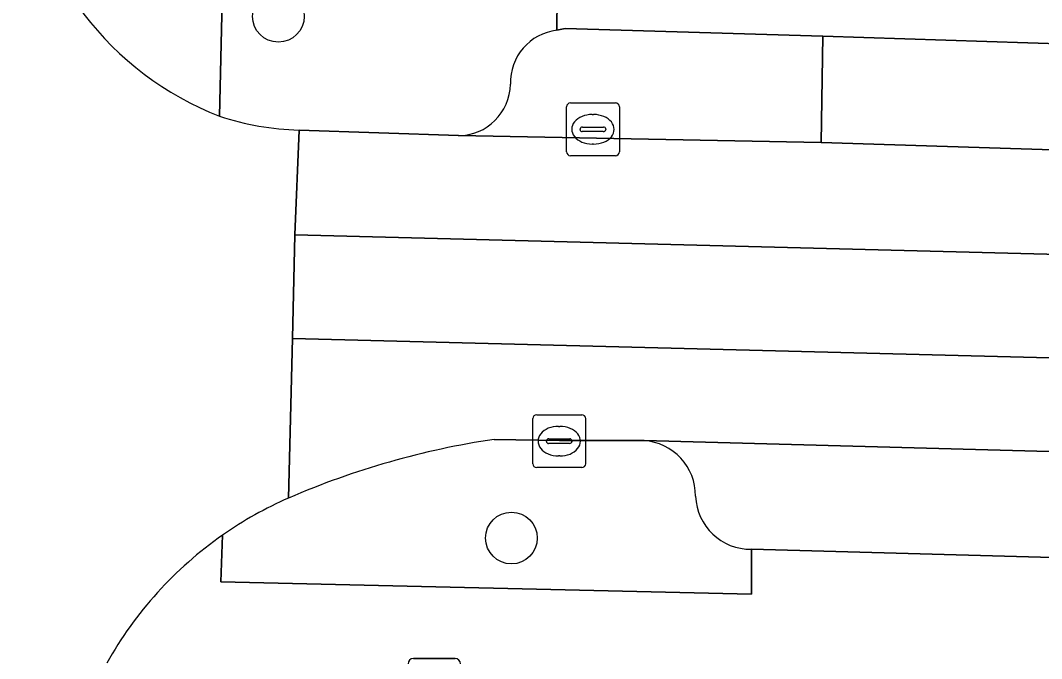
# Model space of a CAD drawing. Extents: x 162082 to 163401, y 388089 to 388636.
# Drawn here: x 162613.28 to 162632.59, y 388456.25 to 388468.33 of the extents above; entities that cross this region are included whole.
import ezdxf

# ---------------------------------------------------------------- set-up
doc = ezdxf.new("R2010")
doc.units = 0
for name, color, linetype in [('IMGEO_Boom', 7, 'Continuous'), ('IMGEO_Groenvoorziening', 7, 'Continuous'), ('IMGEO_Kolk', 7, 'Continuous'), ('IMGEO_Parkeervlak_open', 7, 'Continuous'), ('IMGEO_Rijbaan_lokaal_gesloten', 7, 'Continuous'), ('IMGEO_Rijbaan_lokaal_open', 7, 'Continuous'), ('IMGEO_Verklikker', 7, 'Continuous'), ('IMGEO_Voetpad_open', 7, 'Continuous')]:
    doc.layers.add(name, color=color, linetype=linetype)

msp = doc.modelspace()

# ---------------------------------------------------------------- linework, layer by layer
at = {"layer": 'IMGEO_Boom'}
for centre in [(162618.153, 388468.404), (162622.561, 388458.534)]:
    msp.add_circle(centre, 0.489, dxfattribs=at)
at = {"layer": 'IMGEO_Groenvoorziening'}
for points in [[(162623.422, 388468.141), (162623.434, 388469.405), (162617.108, 388469.532), (162617.043, 388466.513)], [(162618.544, 388466.251), (162621.559, 388466.147)], [(162625.068, 388460.379), (162623.469, 388460.379), (162622.231, 388460.4)], [(162617.1, 388458.59), (162617.068, 388457.704), (162627.099, 388457.475), (162627.101, 388458.323)]]:
    msp.add_lwpolyline(points, dxfattribs=at)
for centre, radius, start, end in [((162623.536, 388467.152), 0.995, 96.5631, 181.8564), ((162621.552, 388467.136), 0.99, 270.4273, 359.0451), ((162618.708, 388471.62), 5.371, 251.9445, 268.253), ((162624.501, 388445.099), 15.468, 98.439, 113.4401), ((162624.99, 388459.33), 1.052, 359.6653, 85.7625), ((162621.236, 388452.688), 7.207, 113.6238, 125.022), ((162627.083, 388459.365), 1.042, 182.2533, 270.9722)]:
    msp.add_arc(centre, radius, start, end, dxfattribs=at)
at = {"layer": 'IMGEO_Kolk'}
for p, q in [((162623.676, 388466.767), (162624.528, 388466.767)), ((162623.601, 388465.841), (162623.601, 388466.693)), ((162624.089, 388466.547), (162624.114, 388466.547)), ((162624.602, 388466.693), (162624.602, 388465.841)), ((162623.86, 388466.261), (162623.86, 388466.273)), ((162624.298, 388466.224), (162623.9, 388466.224)), ((162623.903, 388466.31), (162624.301, 388466.31)), ((162624.344, 388466.273), (162624.344, 388466.261)), ((162624.112, 388465.987), (162624.087, 388465.987)), ((162624.528, 388465.767), (162623.676, 388465.767)), ((162622.963, 388459.941), (162622.963, 388460.793)), ((162623.038, 388460.867), (162623.89, 388460.867)), ((162623.964, 388460.793), (162623.964, 388459.941)), ((162623.451, 388460.647), (162623.476, 388460.647)), ((162623.222, 388460.361), (162623.222, 388460.373)), ((162623.265, 388460.41), (162623.663, 388460.41)), ((162623.706, 388460.373), (162623.706, 388460.361)), ((162623.66, 388460.324), (162623.262, 388460.324)), ((162623.474, 388460.087), (162623.449, 388460.087)), ((162623.89, 388459.867), (162623.038, 388459.867))]:
    msp.add_line(p, q, dxfattribs=at)
for points in [[(162623.676, 388466.767), (162624.528, 388466.767)], [(162623.601, 388465.841), (162623.601, 388466.693)], [(162624.602, 388466.693), (162624.602, 388465.841)], [(162624.528, 388465.767), (162623.676, 388465.767)], [(162622.963, 388459.941), (162622.963, 388460.793)], [(162623.038, 388460.867), (162623.89, 388460.867)], [(162623.964, 388460.793), (162623.964, 388459.941)], [(162623.89, 388459.867), (162623.038, 388459.867)]]:
    msp.add_lwpolyline(points, dxfattribs=at)
for centre, radius, start, end in [((162623.678, 388466.691), 0.0765, 91.552, 178.448), ((162623.678, 388466.691), 0.0765, 91.552, 178.448), ((162624.526, 388466.691), 0.0765, 1.552, 88.448), ((162624.526, 388466.691), 0.0765, 1.552, 88.448), ((162623.9, 388466.27), 0.0403, 85.8775, 175.7526), ((162623.897, 388466.26), 0.0366, 178.938, 274.7102), ((162624.301, 388466.267), 0.043, 264.8664, 352.4533), ((162624.305, 388466.272), 0.0386, 1.7309, 96.639), ((162623.678, 388465.843), 0.0765, 181.552, 268.448), ((162623.678, 388465.843), 0.0765, 181.552, 268.448), ((162624.526, 388465.843), 0.0765, 271.552, 358.448), ((162624.526, 388465.843), 0.0765, 271.552, 358.448), ((162623.04, 388460.791), 0.0765, 91.552, 178.448), ((162623.04, 388460.791), 0.0765, 91.552, 178.448), ((162623.888, 388460.791), 0.0765, 1.552, 88.448), ((162623.888, 388460.791), 0.0765, 1.552, 88.448), ((162623.262, 388460.37), 0.0403, 85.8775, 175.7526), ((162623.259, 388460.36), 0.0366, 178.938, 274.7102), ((162623.663, 388460.367), 0.043, 264.8664, 352.4533), ((162623.667, 388460.372), 0.0386, 1.7309, 96.639), ((162623.04, 388459.943), 0.0765, 181.552, 268.448), ((162623.04, 388459.943), 0.0765, 181.552, 268.448), ((162623.888, 388459.943), 0.0765, 271.552, 358.448), ((162623.888, 388459.943), 0.0765, 271.552, 358.448)]:
    msp.add_arc(centre, radius, start, end, dxfattribs=at)
for centre, major_axis, ratio, start_param, end_param in [((162624.088, 388466.267), (-0.387, 0.002), 0.722429, 4.712389, 7.853982), ((162624.113, 388466.267), (-0.39, 0.002), 0.717154, 1.570796, 4.712389), ((162623.45, 388460.367), (-0.387, 0.002), 0.722429, 4.712389, 7.853982), ((162623.475, 388460.367), (-0.39, 0.002), 0.717154, 1.570796, 4.712389)]:
    msp.add_ellipse(centre, major_axis=major_axis, ratio=ratio, start_param=start_param, end_param=end_param, dxfattribs=at)
at = {"layer": 'IMGEO_Parkeervlak_open'}
for points in [[(162628.447, 388468.027), (162623.574, 388468.172), (162623.422, 388468.141)], [(162621.559, 388466.147), (162628.419, 388466.017), (162628.447, 388468.027)], [(162645.033, 388459.838), (162625.068, 388460.379)], [(162627.101, 388458.323), (162643.045, 388457.883)]]:
    msp.add_lwpolyline(points, dxfattribs=at)
for centre, radius, start, end in [((162623.536, 388467.152), 0.995, 96.5631, 181.8564), ((162621.552, 388467.136), 0.99, 270.4273, 359.0451), ((162624.99, 388459.33), 1.052, 359.6653, 85.7625), ((162627.083, 388459.365), 1.042, 182.2533, 270.9722)]:
    msp.add_arc(centre, radius, start, end, dxfattribs=at)
at = {"layer": 'IMGEO_Rijbaan_lokaal_gesloten'}
for points in [[(162618.348, 388459.291), (162618.418, 388462.308), (162618.463, 388464.27), (162618.544, 388466.251)], [(162644.976, 388465.594), (162634.588, 388465.822), (162628.419, 388466.017), (162621.559, 388466.147), (162618.544, 388466.251), (162618.463, 388464.27), (162675.589, 388462.798), (162711.816, 388461.865)], [(162618.418, 388462.308), (162618.348, 388459.291)], [(162716.906, 388459.796), (162618.418, 388462.308)], [(162622.231, 388460.4), (162623.469, 388460.379), (162625.068, 388460.379), (162645.033, 388459.838), (162650.093, 388459.642), (162657.035, 388459.4), (162658.257, 388459.358), (162660.569, 388459.432), (162673.195, 388458.994), (162692.306, 388458.472), (162694.107, 388458.481), (162701.648, 388458.236), (162705.285, 388458.143), (162713.448, 388457.896), (162717.358, 388457.821)]]:
    msp.add_lwpolyline(points, dxfattribs=at)
for centre, radius, start, end in [((162619.234, 388472.093), 5.995, 186.3921, 248.5656), ((162618.708, 388471.62), 5.371, 251.9445, 268.253), ((162624.501, 388445.099), 15.468, 98.439, 113.4401), ((162621.236, 388452.688), 7.207, 113.6238, 125.022), ((162621.27, 388452.619), 7.283, 124.93, 150.8716)]:
    msp.add_arc(centre, radius, start, end, dxfattribs=at)
at = {"layer": 'IMGEO_Rijbaan_lokaal_open'}
msp.add_lwpolyline([(162634.653, 388467.828), (162628.447, 388468.027), (162628.419, 388466.017), (162634.588, 388465.822)], close=True, dxfattribs=at)
msp.add_lwpolyline([(162711.816, 388461.865), (162675.589, 388462.798), (162618.463, 388464.27), (162618.418, 388462.308), (162716.906, 388459.796)], dxfattribs=at)
at = {"layer": 'IMGEO_Verklikker'}
for p, q in [((162620.706, 388456.254), (162621.496, 388456.254)), ((162621.496, 388456.254), (162620.706, 388456.254))]:
    msp.add_line(p, q, dxfattribs=at)
for centre, start, end in [((162620.706, 388456.154), 90, 180), ((162620.706, 388456.154), 90, 180), ((162621.496, 388456.154), 0, 90), ((162621.496, 388456.154), 360, 90)]:
    msp.add_arc(centre, 0.1, start, end, dxfattribs=at)
at = {"layer": 'IMGEO_Voetpad_open'}
for points in [[(162617.043, 388466.513), (162617.108, 388469.532), (162623.434, 388469.405), (162623.422, 388468.141), (162623.574, 388468.172), (162628.447, 388468.027), (162634.653, 388467.828), (162645.028, 388467.596), (162649.141, 388467.457), (162659.117, 388467.152), (162663.087, 388467.066), (162676.853, 388466.691), (162687.661, 388466.43), (162698.457, 388466.189), (162704.535, 388466.037), (162704.563, 388466.036), (162704.591, 388466.034), (162704.633, 388467.177), (162715.162, 388466.88)], [(162657.035, 388459.4), (162650.093, 388459.642), (162650.043, 388456.835), (162643.023, 388457.084), (162643.045, 388457.883), (162627.101, 388458.323), (162627.099, 388457.475), (162617.068, 388457.704), (162617.1, 388458.59)]]:
    msp.add_lwpolyline(points, dxfattribs=at)
for centre, radius, start, end in [((162619.234, 388472.093), 5.995, 186.3921, 248.5656), ((162621.27, 388452.619), 7.283, 124.93, 150.8716)]:
    msp.add_arc(centre, radius, start, end, dxfattribs=at)

doc.saveas('drawing.dxf')
